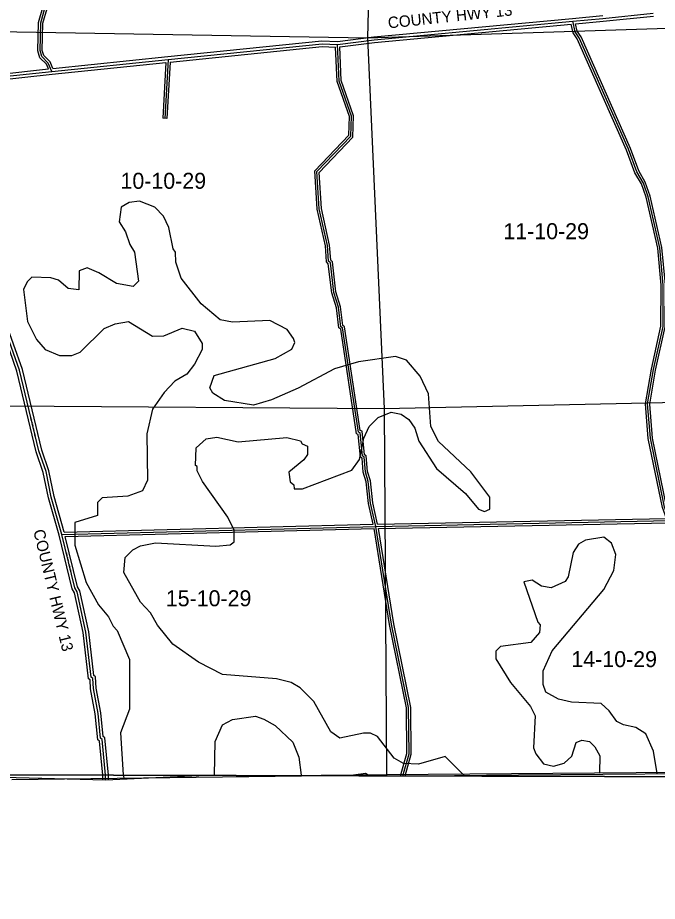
# Model space of a CAD drawing. Extents: x 418523 to 616617, y 1878279 to 2196743.
# Drawn here: x 537468 to 546469, y 1922060 to 1934502 of the extents above; entities that cross this region are included whole.
import ezdxf

# ---------------------------------------------------------------- set-up
doc = ezdxf.new("R2010")
doc.units = 0
for name, color, linetype in [('Level 1', 7, 'Continuous'), ('Level 10', 7, 'Continuous'), ('Level 2', 7, 'Continuous'), ('Level 22', 7, 'Continuous'), ('Level 23', 7, 'Continuous'), ('Level 28', 7, 'Continuous'), ('Level 31', 7, 'Continuous'), ('Level 32', 7, 'Continuous'), ('Level 34', 7, 'Continuous'), ('Level 63', 7, 'Continuous'), ('Level 7', 7, 'Continuous')]:
    doc.layers.add(name, color=color, linetype=linetype)

msp = doc.modelspace()

# ---------------------------------------------------------------- linework, layer by layer
at = {"layer": 'Level 1'}
for p, q in [((542510.069, 1939605.013), (542392.857, 1934216.367)), ((537121.049, 1934310.428), (542392.857, 1934216.367)), ((542392.857, 1934216.367), (547721.726, 1934392.17)), ((542392.857, 1934216.367), (542626.169, 1928993.131)), ((547894.904, 1929109.019), (542626.169, 1928993.131)), ((542626.169, 1928993.131), (537321.607, 1929031.397)), ((542626.169, 1928993.131), (542659.406, 1923844.323)), ((541278.576, 1923829.737), (542659.406, 1923844.323)), ((541463.53, 1923829.241), (542659.406, 1923844.323)), ((542659.406, 1923844.323), (547964.075, 1923888.101)), ((542659.406, 1923844.323), (542659.682, 1923826.539)), ((537384.893, 1923777.802), (541463.392, 1923829.241)), ((540897.85, 1923825.716), (541278.556, 1923829.737)), ((541278.556, 1923829.737), (541278.557, 1923829.737)), ((541278.556, 1923829.737), (541278.556, 1923829.737)), ((541278.557, 1923829.737), (541278.559, 1923829.737)), ((541278.559, 1923829.737), (541278.561, 1923829.737)), ((541278.561, 1923829.737), (541278.563, 1923829.737)), ((541278.563, 1923829.737), (541278.566, 1923829.737)), ((541278.566, 1923829.737), (541278.571, 1923829.737)), ((541278.571, 1923829.737), (541278.576, 1923829.737)), ((541463.392, 1923829.241), (541463.393, 1923829.241)), ((541463.393, 1923829.241), (541463.394, 1923829.241)), ((541463.394, 1923829.241), (541463.395, 1923829.241)), ((541463.395, 1923829.241), (541463.396, 1923829.241)), ((541463.396, 1923829.241), (541463.398, 1923829.241)), ((541463.398, 1923829.241), (541463.4, 1923829.241)), ((541463.4, 1923829.241), (541463.402, 1923829.241)), ((541463.402, 1923829.241), (541463.406, 1923829.241)), ((541463.406, 1923829.241), (541463.409, 1923829.241)), ((541463.409, 1923829.241), (541463.413, 1923829.241)), ((541463.413, 1923829.241), (541463.418, 1923829.241)), ((541463.418, 1923829.241), (541463.425, 1923829.241)), ((541463.425, 1923829.241), (541463.432, 1923829.241)), ((541463.432, 1923829.241), (541463.441, 1923829.241)), ((541463.441, 1923829.241), (541463.453, 1923829.241)), ((541463.453, 1923829.241), (541463.467, 1923829.241)), ((541463.467, 1923829.241), (541463.484, 1923829.241)), ((541463.484, 1923829.241), (541463.505, 1923829.241)), ((541463.505, 1923829.241), (541463.53, 1923829.241))]:
    msp.add_line(p, q, dxfattribs=at)
at = {"layer": 'Level 10'}
for p, q in [((543165.246, 1923824.675), (543165.245, 1923824.675)), ((543165.247, 1923824.675), (543165.246, 1923824.675)), ((543165.246, 1923824.675), (543165.246, 1923824.675)), ((543165.249, 1923824.675), (543165.247, 1923824.675)), ((543165.251, 1923824.675), (543165.249, 1923824.675)), ((543165.253, 1923824.675), (543165.251, 1923824.675)), ((543165.256, 1923824.675), (543165.253, 1923824.675)), ((543165.261, 1923824.675), (543165.256, 1923824.675)), ((543165.267, 1923824.675), (543165.261, 1923824.675)), ((543165.276, 1923824.675), (543165.267, 1923824.675)), ((543165.286, 1923824.675), (543165.276, 1923824.675)), ((543165.301, 1923824.675), (543165.286, 1923824.675)), ((543165.319, 1923824.675), (543165.301, 1923824.675))]:
    msp.add_line(p, q, dxfattribs=at)
for points in [[(553755.327, 1933811.649), (553430.318, 1933987.649), (553105.309, 1934113.648), (553111.362, 1930547.563), (553111.366, 1930326.558), (553127.374, 1929786.546), (553154.41, 1927402.49), (553174.434, 1925816.452), (553199.463, 1923897.406), (548667.371, 1923872.347), (546889.334, 1923857.324), (544514.285, 1923836.293), (543165.319, 1923824.675)], [(540122.195, 1923831.236), (538705.166, 1923767.216), (537087.178, 1923809.195)], [(543165.245, 1923824.675), (542886.251, 1923822.271), (540122.195, 1923831.236)]]:
    msp.add_lwpolyline(points, dxfattribs=at)
at = {"layer": 'Level 22'}
for p, q in [((545703.784, 1934491.691), (546412.671, 1934564.852)), ((542485.095, 1934191.631), (545278.651, 1934451.146)), ((545278.651, 1934451.146), (545703.784, 1934491.691)), ((541968.076, 1934126.316), (542485.095, 1934191.631)), ((537948.892, 1933745.498), (539585.341, 1933913.028)), ((537118.938, 1933656.167), (537948.892, 1933745.498))]:
    msp.add_line(p, q, dxfattribs=at)
for points in [[(539585.341, 1933913.028), (541751.466, 1934135.351), (541968.076, 1934126.316)], [(538089.753, 1927225.888), (537941.156, 1927751.475), (537867.008, 1928110.271), (537767.866, 1928402.236), (537495.745, 1929536.606), (537240.725, 1930254.546), (537240.885, 1930304.365), (537224.156, 1930337.875), (537108.695, 1930480.026)], [(538705.748, 1923836.641), (538657.229, 1924339.976), (538632.499, 1924356.782), (538599.931, 1924707.08), (538534.323, 1925057.483), (538526.194, 1925198.968), (538501.147, 1925215.776), (538427.863, 1925849.487), (538304.488, 1926416.81), (538271.314, 1926475.1), (538089.753, 1927225.888)], [(538705.611, 1923767.074), (538705.829, 1923835.803), (538705.748, 1923836.641)]]:
    msp.add_lwpolyline(points, dxfattribs=at)
at = {"layer": 'Level 23'}
for p, q in [((542480.737, 1934231.399), (545274.951, 1934490.976)), ((542489.454, 1934151.862), (545257.172, 1934408.976)), ((545274.951, 1934490.976), (545699.986, 1934531.511)), ((545317.351, 1934414.653), (545707.582, 1934451.87)), ((545707.891, 1934451.901), (546416.337, 1934525.016)), ((541966.392, 1934166.421), (542480.737, 1934231.399)), ((541999.76, 1934089.999), (542489.454, 1934151.862)), ((537963.721, 1933787.226), (539581.267, 1933952.821)), ((537952.966, 1933705.705), (539552.872, 1933869.493)), ((537119.069, 1933696.413), (537901.318, 1933780.609)), ((537122.808, 1933616.351), (537952.966, 1933705.705)), ((538745.619, 1923769.043), (538745.832, 1923836.533))]:
    msp.add_line(p, q, dxfattribs=at)
for points in [[(539581.256, 1933952.82), (541750.251, 1934175.437), (541966.391, 1934166.421)], [(539613.311, 1933875.686), (541752.681, 1934095.264), (541939.813, 1934087.458)], [(538122.599, 1927256.741), (537980.039, 1927760.976), (537905.681, 1928120.789), (537806.335, 1928413.356), (537534.147, 1929547.998), (537280.748, 1930261.376), (537280.916, 1930313.734), (537257.98, 1930359.679), (537136.831, 1930508.831), (537108.857, 1930530.607)], [(538051.054, 1927215.741), (537902.274, 1927741.973), (537828.336, 1928099.752), (537729.399, 1928391.116), (537457.341, 1929525.215), (537200.701, 1930247.715), (537200.853, 1930294.996), (537190.332, 1930316.071), (537108.491, 1930416.831)], [(538665.552, 1923836.749), (538619.214, 1924317.446), (538594.416, 1924334.3), (538560.273, 1924701.536), (538494.535, 1925052.635), (538487.399, 1925176.829), (538463.531, 1925192.846), (538388.355, 1925842.923), (538266.7, 1926402.336), (538233.759, 1926460.216), (538051.053, 1927215.742)], [(538745.832, 1923836.533), (538745.836, 1923837.663), (538695.243, 1924362.505), (538670.581, 1924379.265), (538639.59, 1924712.624), (538574.111, 1925062.331), (538564.988, 1925221.107), (538538.762, 1925238.706), (538467.371, 1925856.051), (538342.276, 1926431.283), (538308.869, 1926489.984), (538137.866, 1927197.111)], [(538665.614, 1923768.242), (538665.823, 1923833.944), (538665.552, 1923836.749)]]:
    msp.add_lwpolyline(points, dxfattribs=at)
at = {"layer": 'Level 31'}
for p, q in [((539585.341, 1933913.028), (539539.204, 1933083.687)), ((538089.753, 1927225.888), (542508.498, 1927339.307)), ((542508.498, 1927339.307), (546643.397, 1927419.913)), ((542886.603, 1923822.752), (542887.354, 1923825.421))]:
    msp.add_line(p, q, dxfattribs=at)
for points in [[(537948.892, 1933745.498), (537899.076, 1933862.39), (537807.887, 1933954.321), (537783.06, 1934037.677), (537792.256, 1934429.3), (537851.371, 1934637.846), (538046.243, 1935779.086), (538096.538, 1935912.385), (538552.176, 1937953.559)], [(546643.397, 1927419.913), (546568.986, 1927611.777), (546371.388, 1928579.306), (546331.206, 1929063.078), (546415.876, 1929546.116), (546550.791, 1930154.465), (546552.203, 1930737.754), (546503.886, 1931263.37), (546338.921, 1931980.614), (546272.781, 1932172.453), (546181.448, 1932331.277), (546065.491, 1932648.361), (545369.431, 1934217.41), (545311.552, 1934300.86), (545278.651, 1934451.146)], [(542508.498, 1927339.307), (542434.202, 1927664.639), (542401.791, 1927973.113), (542360.583, 1928106.699), (542344.387, 1928315.121), (542319.339, 1928331.561), (542286.982, 1928656.763), (542261.91, 1928665.205), (542040.876, 1930133.213), (542015.831, 1930150.018), (541983.324, 1930425.039), (541916.938, 1930633.616), (541868.033, 1931050.51), (541843.332, 1931075.677), (541827.166, 1931292.463), (541711.863, 1931809.567), (541679.816, 1932334.776), (542156.267, 1932833.686), (542165.401, 1933117.304), (541991.574, 1933609.496), (541968.076, 1934126.316)], [(542887.354, 1923825.421), (542974.943, 1924136.673), (542968.353, 1924786.897), (542729.85, 1925962.942), (542508.498, 1927339.307)]]:
    msp.add_lwpolyline(points, dxfattribs=at)
at = {"layer": 'Level 32'}
for p, q in [((539552.872, 1933869.493), (539509.251, 1933085.353)), ((539613.311, 1933875.686), (539569.159, 1933082.02)), ((539569.159, 1933082.02), (539509.251, 1933085.353)), ((542532.313, 1927369.777), (546599.911, 1927449.072)), ((538122.599, 1927256.741), (542471.091, 1927368.357)), ((542543.601, 1927309.983), (546625.237, 1927389.551)), ((538137.867, 1927197.111), (542483.045, 1927308.641)), ((542855.33, 1923822.371), (542856.211, 1923825.504)), ((542917.71, 1923822.542), (542918.496, 1923825.336))]:
    msp.add_line(p, q, dxfattribs=at)
for points in [[(537901.318, 1933780.609), (537873.731, 1933845.341), (537781.285, 1933938.541), (537752.956, 1934033.65), (537762.352, 1934433.815), (537822.069, 1934644.481), (538017.156, 1935786.978), (538067.72, 1935920.991), (538522.788, 1937959.611)], [(537963.722, 1933787.226), (537924.423, 1933879.438), (537834.491, 1933970.102), (537813.163, 1934041.706), (537822.159, 1934424.786), (537880.672, 1934631.211), (538075.331, 1935771.194), (538125.356, 1935903.778), (538577.595, 1937929.723)], [(546599.911, 1927449.071), (546540.1, 1927603.291), (546341.637, 1928575.048), (546300.988, 1929064.449), (546386.441, 1929551.957), (546520.799, 1930157.787), (546522.199, 1930736.415), (546474.197, 1931258.613), (546310.041, 1931972.339), (546245.35, 1932159.975), (546154.157, 1932318.554), (546037.661, 1932637.114), (545343.161, 1934202.646), (545283.516, 1934288.641), (545257.171, 1934408.976)], [(546663.765, 1927450.367), (546597.874, 1927620.262), (546401.138, 1928583.564), (546361.424, 1929061.708), (546445.31, 1929540.276), (546580.784, 1930151.141), (546582.207, 1930739.094), (546533.576, 1931268.127), (546367.801, 1931988.889), (546300.212, 1932184.932), (546208.74, 1932344), (546093.322, 1932659.608), (545395.703, 1934232.173), (545339.589, 1934313.078), (545317.351, 1934414.653)], [(542471.091, 1927368.356), (542404.554, 1927659.714), (542372.261, 1927967.066), (542330.931, 1928101.046), (542315.618, 1928298.118), (542290.904, 1928314.34), (542259.047, 1928634.513), (542234.972, 1928642.619), (542013.18, 1930115.67), (541987.658, 1930132.795), (541953.867, 1930418.671), (541887.477, 1930627.261), (541839.433, 1931036.821), (541814.231, 1931062.498), (541797.411, 1931288.06), (541682.063, 1931805.362), (541649.074, 1932346.024), (542126.651, 1932846.112), (542135.235, 1933112.631), (541961.806, 1933603.695), (541939.812, 1934087.458)], [(542532.313, 1927369.777), (542463.85, 1927669.563), (542431.322, 1927979.16), (542390.236, 1928112.352), (542373.157, 1928332.123), (542347.775, 1928348.783), (542314.918, 1928679.014), (542288.848, 1928687.791), (542068.573, 1930150.757), (542044.006, 1930167.242), (542012.781, 1930431.406), (541946.398, 1930639.97), (541896.634, 1931064.199), (541872.434, 1931088.856), (541856.921, 1931296.866), (541741.663, 1931813.771), (541710.559, 1932323.529), (542185.883, 1932821.259), (542195.568, 1933121.976), (542021.342, 1933615.298), (541999.759, 1934089.999)], [(542856.211, 1923825.504), (542944.901, 1924140.665), (542938.383, 1924783.736), (542700.326, 1925957.576), (542483.045, 1927308.641)], [(542918.496, 1923825.336), (543004.985, 1924132.681), (542998.323, 1924790.06), (542759.373, 1925968.308), (542543.601, 1927309.984)]]:
    msp.add_lwpolyline(points, dxfattribs=at)
at = {"layer": 'Level 63'}
for points in [[(537087.28, 1923840.983), (576804.214, 1923734.416), (576901.847, 1969190.287), (537233.897, 1969297.112), (537087.28, 1923840.983)], [(536941.231, 1878385.707), (576706.958, 1878279.4), (576804.214, 1923734.416), (537087.28, 1923840.983), (536941.231, 1878385.707)]]:
    msp.add_lwpolyline(points, dxfattribs=at)
at = {"layer": 'Level 7'}
for p, q in [((538955.162, 1923835.971), (538961.326, 1923778.789)), ((540239.289, 1923831.799), (540239.155, 1923832.526))]:
    msp.add_line(p, q, dxfattribs=at)
for points in [[(542532.726, 1924378.89), (542432.853, 1924429.24), (542332.821, 1924429.528), (541999.135, 1924355.582), (541874.381, 1924447.673), (541633.999, 1924873.61), (541442.882, 1925065.972), (541318.068, 1925141.392), (541109.823, 1925192.091), (540351.416, 1925252.872), (540010.176, 1925429.042), (539652.536, 1925680.273), (539436.636, 1925947.726), (539337.161, 1926123.12), (539195.926, 1926273.631), (538963.855, 1926691.198), (538981.172, 1926899.543), (539089.912, 1927007.557), (539198.444, 1927065.58), (539407.017, 1927106.584), (540257.156, 1927062.184), (540457.3, 1927078.206), (540515.781, 1927119.688), (540516.308, 1927286.412), (540425.193, 1927470.106), (540068.357, 1927971.472), (539993.794, 1928121.756), (539993.993, 1928180.106), (539969.042, 1928196.846), (539978.168, 1928446.933), (540120.309, 1928571.527), (540270.422, 1928596.04), (540570.309, 1928528.372), (541254.112, 1928592.873), (541445.687, 1928542.234), (541470.569, 1928500.483), (541545.491, 1928466.913), (541545.102, 1928350.201), (541494.852, 1928275.338), (541285.891, 1928100.931), (541302.103, 1927967.479), (541351.996, 1927925.668), (541360.166, 1927867.277), (541476.879, 1927866.888), (542169.639, 1928131.434), (542278.469, 1928281.159), (542337.806, 1928581.066), (542413.355, 1928747.531), (542538.825, 1928872.186), (542722.448, 1928946.631), (542864.071, 1928921.161), (542972.215, 1928845.811), (543055.188, 1928720.469), (543112.952, 1928536.906), (543361.804, 1928152.61), (543769.168, 1927801.176), (543951.855, 1927583.844), (544035.117, 1927550.234), (544110.248, 1927583.356), (544110.796, 1927750.08), (543845.175, 1928109.395), (543388.048, 1928536.019), (543280.333, 1928744.753), (543248.455, 1929203.383), (543132.569, 1929453.837), (542941.551, 1929679.541), (542783.317, 1929730.05), (542266.237, 1929656.691), (541924.121, 1929557.764), (541414.725, 1929284.301), (541039.03, 1929118.782), (540788.716, 1929044.537), (540380.466, 1929112.534), (540214.061, 1929213.124), (540172.609, 1929288.285), (540231.517, 1929463.15), (541090.951, 1929702.166), (541324.785, 1929834.793), (541366.764, 1929926.366), (541350.292, 1929984.746), (541258.979, 1930110.089), (541017.621, 1930235.918), (540492.361, 1930212.571), (540317.396, 1930246.51), (540051.357, 1930472.441), (539769.066, 1930831.816), (539694.791, 1931057.131), (539686.878, 1931198.884), (539653.696, 1931248.995), (539596.321, 1931549.301), (539521.776, 1931707.924), (539397.162, 1931833.355), (539180.676, 1931917.444), (539038.893, 1931901.231), (538921.992, 1931834.899), (538896.295, 1931626.553), (538987.539, 1931484.541), (539045.333, 1931309.318), (539111.696, 1931200.716), (539168.714, 1930792.067), (539093.463, 1930717.265)], [(539093.463, 1930717.265), (538860.168, 1930759.702), (538610.57, 1930910.543), (538444.046, 1930977.782), (538335.534, 1930936.43), (538326.348, 1930669.704), (538176.365, 1930686.862), (538043.34, 1930804.003), (537935.097, 1930837.702), (537668.341, 1930846.889), (537601.451, 1930780.396), (537551.071, 1930672.183), (537607.99, 1930221.864), (537732.216, 1929971.34), (537856.841, 1929829.237), (538056.617, 1929745.248), (538231.681, 1929744.661), (538348.552, 1929794.323), (538683.084, 1930126.696), (538841.666, 1930192.899), (539025.2, 1930225.652), (539366.301, 1930016.131), (539524.723, 1930023.944), (539783.517, 1930131.5), (539958.441, 1930089.261), (540066.226, 1929913.838), (540065.968, 1929830.476), (539956.939, 1929622.43), (539848.119, 1929481.066), (539681.057, 1929381.551), (539530.486, 1929223.656), (539363.036, 1928990.757), (539286.871, 1928640.858), (539293.111, 1927990.623), (539225.972, 1927840.769), (539017.299, 1927766.424), (538658.771, 1927742.559), (538591.851, 1927676.096), (538591.264, 1927492.702), (538274.159, 1927393.676), (538273.144, 1927076.898), (538429.866, 1926551.178), (538603.915, 1926233.843), (538745.081, 1926066.661), (538811.344, 1925933.078), (538869.506, 1925874.527), (539043.266, 1925465.491), (539041.037, 1924765.244), (538914.92, 1924432.174), (538954.711, 1923840.161), (538955.162, 1923835.971)], [(546466.752, 1923861.761), (546416.839, 1924174.666), (546309.243, 1924416.78), (546167.819, 1924508.94), (545992.855, 1924542.839), (545901.322, 1924593.149), (545793.437, 1924743.571), (545677.053, 1924843.961), (545260.275, 1924861.976), (545077, 1924904.246), (544902.265, 1925004.836), (544860.942, 1925113.337), (544861.57, 1925305.082), (544987.527, 1925588.121), (545715.56, 1926452.781), (545858.128, 1926719.088), (545883.856, 1926944.074), (545826.021, 1927102.657), (545717.918, 1927186.377), (545459.353, 1927145.513), (545359.122, 1927087.491), (545283.702, 1926971.006), (545215.936, 1926629.448), (545174.026, 1926562.886), (544973.664, 1926471.841), (544840.381, 1926497.28), (544707.256, 1926581.06), (544590.484, 1926556.418), (544788.727, 1925988.917), (544821.978, 1925955.446), (544813.28, 1925847.104), (544687.78, 1925705.779), (544262.431, 1925648.792), (544195.541, 1925582.34), (544195.183, 1925473.967), (544402.512, 1925139.822), (544684.903, 1924805.488), (544751.167, 1924671.876), (544724.693, 1924221.805), (544757.776, 1924138.313), (544865.69, 1923996.271), (545007.313, 1923962.462), (545157.496, 1924003.655), (545266.196, 1924103.339), (545325.165, 1924294.904), (545408.626, 1924327.956), (545516.938, 1924310.957), (545591.731, 1924235.666), (545658.035, 1924110.424), (545657.248, 1923868.678), (545651.787, 1923857.839)], [(540238.506, 1923836.047), (540248.34, 1924311.189), (540349.128, 1924544.276), (540491.07, 1924618.849), (540816.356, 1924667.815), (540932.929, 1924625.775), (541091.033, 1924533.555), (541340.372, 1924299.352), (541423.077, 1924090.679), (541454.878, 1923837.647)], [(543751.481, 1923829.723), (543482.19, 1924100.756), (543106.724, 1923993.558), (542898.319, 1924002.576), (542765.195, 1924078.026), (542532.726, 1924378.89)], [(540239.155, 1923832.526), (540238.506, 1923836.047), (540238.506, 1923836.047)], [(542194.487, 1923841.206), (542364.361, 1923862.556), (542399.756, 1923842.193)]]:
    msp.add_lwpolyline(points, dxfattribs=at)

# ---------------------------------------------------------------- texts
at = {"layer": 'Level 2'}
for s, p in [('10-10-29', (538914.998, 1932092.534)), ('11-10-29', (544302.816, 1931383.093)), ('15-10-29', (539552.348, 1926214.461)), ('14-10-29', (545259.968, 1925357.705))]:
    msp.add_text(s, height=225, dxfattribs=at).set_placement(p)
at = {"layer": 'Level 28'}
for rotation, p in [(6.0424417, (542686.445, 1934349.108)), (283.5937667, (537686.086, 1927276.274))]:
    msp.add_text('COUNTY HWY 13', height=160, rotation=rotation, dxfattribs=at).set_placement(p)
at = {"layer": 'Level 34'}
for rotation, p in [(283.4888194, (537639.055, 1928871.56)), (283.5937667, (538137.957, 1926973.379))]:
    msp.add_text('COUNTY HWY 13', height=25, rotation=rotation, dxfattribs=at).set_placement(p)

doc.saveas('drawing.dxf')
